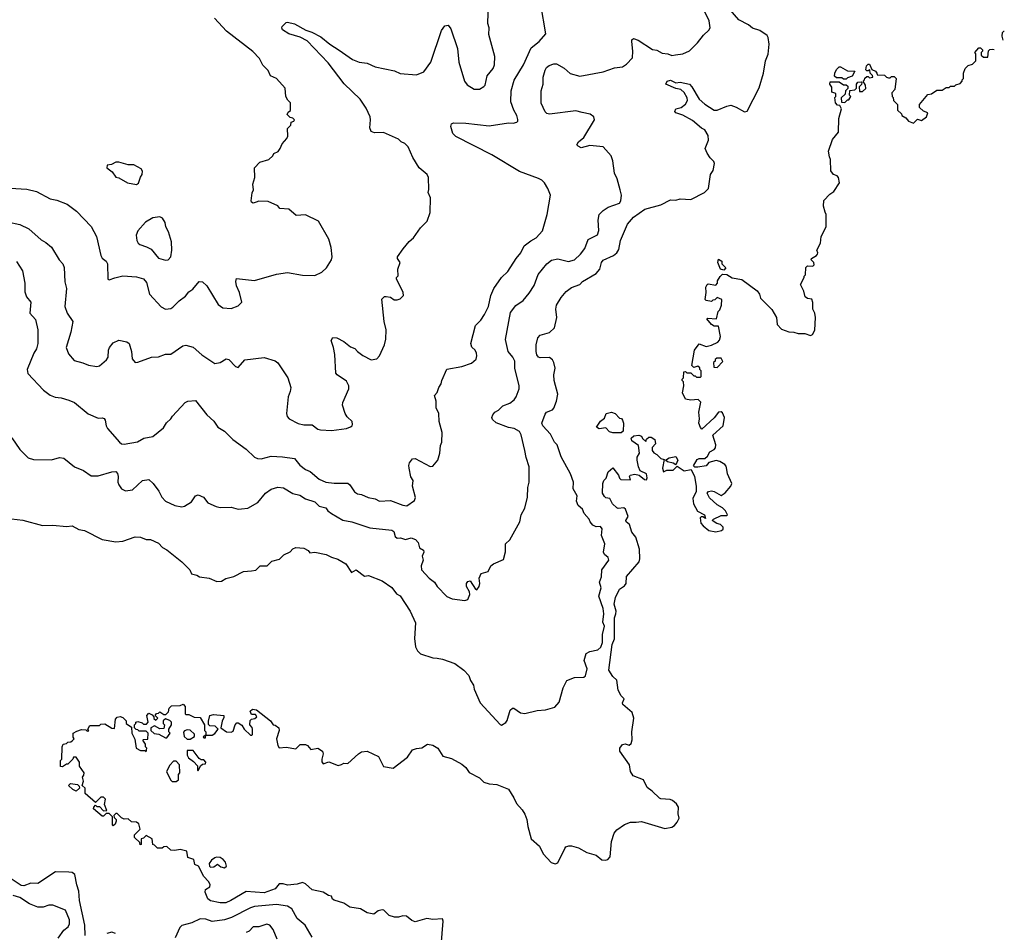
# Model space of a CAD drawing. Extents: x 1678759 to 1859541, y 384609 to 522867.
# Tile 455 of 466: x 1820424 to 1827598, y 484864 to 491514. Entities that reach past the tile are written whole.
import ezdxf

# ---------------------------------------------------------------- set-up
doc = ezdxf.new("R2010")
doc.units = 0

msp = doc.modelspace()

# ---------------------------------------------------------------- linework, layer by layer
at = {"layer": '0CON20XD'}
for points in [[(1824749.2, 489795), (1824773.9, 489815), (1824790.4, 489839.6), (1824802.2, 489905), (1824851.4, 490025), (1824895, 490073.9), (1824977.5, 490132.5), (1825094, 490165), (1825165, 490200.6), (1825205, 490197.8), (1825235, 490208.1), (1825315, 490202.9), (1825414.2, 490255), (1825441.8, 490285), (1825458, 490385), (1825476.1, 490415), (1825485.5, 490465), (1825480.9, 490480.9), (1825455, 490506.2), (1825432.4, 490542.4), (1825418.8, 490575), (1825443.3, 490635), (1825440.5, 490670.5), (1825415, 490712), (1825392.7, 490722.7), (1825325, 490778.8), (1825255, 490818.9), (1825203.8, 490835), (1825196.2, 490845), (1825203.3, 490865), (1825242.5, 490875), (1825275, 490898), (1825290, 490925), (1825288.1, 490945), (1825265, 490983.1), (1825240.8, 491005), (1825205, 491013.5), (1825132.5, 491045), (1825142, 491065), (1825165, 491073.1), (1825203.6, 491053.6), (1825235, 491059.6), (1825305, 491043.3), (1825322, 491025), (1825375.6, 490935), (1825415, 490897.8), (1825485, 490855.4), (1825505, 490853.9), (1825575, 490884.3), (1825605, 490890), (1825645, 490876), (1825705, 490843.3), (1825725, 490847.5), (1825812.2, 491017.8), (1825843.1, 491125), (1825858.1, 491215), (1825876.8, 491263.2), (1825885.7, 491335), (1825877.5, 491385), (1825869.7, 491399.7), (1825815.9, 491435.9), (1825763.1, 491453.1), (1825735, 491475.8), (1825663.7, 491513.6), (1825540, 491655)], [(1820335, 490040), (1820425, 490021.9), (1820489.3, 489989.3), (1820579.7, 489909.7), (1820615, 489890), (1820655, 489856), (1820710.8, 489765), (1820738.1, 489735), (1820748.9, 489708.9), (1820753, 489603), (1820764, 489555), (1820751.9, 489425), (1820769.4, 489375), (1820810, 489315), (1820796.7, 489236.7), (1820762.2, 489125), (1820780.3, 489080.3), (1820821.3, 489031.3), (1820884.4, 489014.4), (1820925, 488995.6), (1820985, 488986.2), (1821005, 488991.2), (1821057.1, 489035), (1821069.4, 489055), (1821070.6, 489105), (1821078, 489125), (1821105, 489158.8), (1821145, 489178.8), (1821205, 489166.7), (1821222.5, 489155), (1821238, 489095), (1821242.7, 489042.7), (1821265, 489016.2), (1821285, 489018), (1821385, 489055.6), (1821435, 489058), (1821485, 489077.5), (1821525, 489076.2), (1821613.6, 489136.4), (1821635, 489141.2), (1821688.7, 489128.7), (1821750.9, 489070.9), (1821845, 489009.2), (1821885, 489016), (1821927, 489043), (1821947.3, 489037.3), (1821995, 488986.2), (1822015, 488980), (1822065, 489034.4), (1822205, 489053.1), (1822285, 489028.8), (1822305, 489013.3), (1822378.6, 488905), (1822398.8, 488835), (1822395.6, 488805), (1822380.9, 488765), (1822366.9, 488645), (1822372.1, 488622.1), (1822386.2, 488605), (1822452.1, 488572.1), (1822495, 488561.2), (1822555, 488561.2), (1822595, 488531.2), (1822615, 488526), (1822695, 488521.2), (1822805, 488536.2), (1822835, 488546.7), (1822846.7, 488555), (1822848.8, 488565), (1822845, 488586.7), (1822809.7, 488619.7), (1822795, 488643.8), (1822776.7, 488705), (1822778.9, 488725), (1822821.9, 488825), (1822822.2, 488845), (1822805, 488879.2), (1822736.2, 488925), (1822727.9, 488937.9), (1822718.9, 489075), (1822711.1, 489125), (1822694.3, 489175.7), (1822705, 489197.5), (1822735, 489195.8), (1822785, 489170), (1822835, 489131.1), (1822865, 489118.6), (1822885.4, 489095.4), (1822925, 489066.5), (1822985, 489036), (1823025, 489043.3), (1823046.1, 489063.9), (1823081.2, 489145), (1823092, 489185), (1823094, 489255), (1823080, 489315), (1823063, 489477), (1823082.5, 489497.5), (1823095, 489497.5), (1823125, 489492.5), (1823153, 489473), (1823175, 489472.5), (1823195, 489480), (1823220, 489505), (1823217.5, 489525), (1823170, 489625), (1823170, 489635), (1823181.7, 489648.3), (1823180, 489695), (1823196.7, 489745), (1823176.7, 489775), (1823176.7, 489785), (1823216.7, 489845), (1823261.7, 489898.3), (1823293.3, 489925), (1823345, 489997.5), (1823392.5, 490045), (1823415, 490110), (1823415.8, 490215), (1823400, 490255), (1823405.9, 490275.9), (1823403.3, 490365), (1823392.5, 490385), (1823333.9, 490433.9), (1823289.3, 490509.3), (1823255, 490587.5), (1823230.7, 490610.7), (1823202.5, 490625), (1823183.6, 490643.6), (1823075, 490692), (1823009.5, 490689.5), (1822985, 490700), (1822974, 490725), (1822980.8, 490785), (1822977.5, 490805), (1822949.2, 490869.2), (1822905.6, 490935), (1822787.6, 491047.6), (1822670.2, 491200.2), (1822518.6, 491358.6), (1822467.4, 491387.4), (1822385, 491410.6), (1822339.5, 491439.5), (1822333.3, 491455), (1822336.7, 491465), (1822365, 491493.3), (1822375, 491496.2), (1822426.1, 491483.9), (1822508.3, 491438.3), (1822553, 491423), (1822618.3, 491388.3), (1822684.6, 491334.6), (1822752.1, 491292.1), (1822848, 491225), (1822897.5, 491205), (1822955, 491198.1), (1823015, 491169.4), (1823155, 491140.6), (1823195, 491121.9), (1823315, 491112.5), (1823368.8, 491135), (1823420, 491205), (1823496.2, 491435), (1823521.7, 491468.3), (1823545, 491473.3), (1823565, 491447.5), (1823614, 491305), (1823622.9, 491205), (1823664.2, 491065), (1823685, 491038), (1823735, 491008), (1823775, 491008.8), (1823805, 491026), (1823815, 491037.5), (1823828.9, 491105), (1823872.5, 491157.5), (1823883.1, 491185), (1823885.7, 491245), (1823842.9, 491405), (1823844, 491455), (1823834.2, 491485), (1823839.2, 491635)], [(1820365.9, 488465.9), (1820425, 488381.2), (1820485, 488321.2), (1820525, 488308.8), (1820655, 488308), (1820715, 488324), (1820745, 488318.8), (1820822.5, 488255), (1820888.3, 488228.3), (1820945, 488190), (1820995, 488190), (1821095, 488219.1), (1821125, 488222), (1821136.7, 488206.7), (1821141.9, 488185), (1821140, 488145), (1821145.8, 488125.8), (1821166.1, 488096.1), (1821195, 488082), (1821245, 488088), (1821318.8, 488155), (1821365, 488162.5), (1821397.1, 488135), (1821438.7, 488078.7), (1821460, 488035), (1821485, 488006.2), (1821555, 487973.3), (1821605, 487964), (1821625, 487970), (1821675, 488001.2), (1821705.8, 488044.2), (1821725, 488052), (1821762, 488035), (1821795, 487993.3), (1821855, 487966), (1821885, 487959.2), (1821965, 487961.4), (1822015, 487947.5), (1822040.8, 487949.2), (1822085, 487955.7), (1822160, 487995), (1822214.3, 488065), (1822257, 488093), (1822305, 488108.5), (1822345, 488103.2), (1822415, 488061.1), (1822465, 488049.1), (1822505, 488023.1), (1822575, 488000.4), (1822605, 487968.2), (1822655, 487958.1), (1822670, 487935), (1822694.7, 487914.7), (1822777.9, 487867.9), (1822844.5, 487854.5), (1822975, 487810.5), (1823135.5, 487795.5), (1823149.4, 487785), (1823158.5, 487748.5), (1823175, 487736.9), (1823198.6, 487738.6), (1823235, 487726.8), (1823275, 487738.9), (1823306.6, 487726.6), (1823328.2, 487705), (1823336.7, 487665), (1823365, 487647.5), (1823369.6, 487635), (1823355.5, 487605), (1823363.7, 487575), (1823350, 487535), (1823351.4, 487505), (1823408, 487445), (1823445, 487415.7), (1823465, 487382.9), (1823535, 487312), (1823575, 487293.8), (1823668.3, 487281.7), (1823690, 487290), (1823703.8, 487325), (1823701.2, 487345), (1823678.1, 487385), (1823679.4, 487405), (1823688.8, 487421.2), (1823705.5, 487425.5), (1823743.8, 487363.8), (1823755, 487360), (1823771.2, 487385), (1823776.2, 487405), (1823772, 487445), (1823785, 487477.5), (1823836, 487494), (1823856.4, 487533.6), (1823875, 487550), (1823949.3, 487580.7), (1823963.6, 487636.4), (1823963.8, 487695), (1823996, 487725), (1824068.6, 487855), (1824076.9, 487905), (1824104.3, 487955), (1824124.4, 488035), (1824126.7, 488105), (1824135.5, 488145), (1824135.6, 488255), (1824113.2, 488323.2), (1824104.6, 488375), (1824078.6, 488488.6), (1824065, 488512.9), (1824026.7, 488535), (1823985, 488542.5), (1823895, 488576), (1823869.5, 488599.5), (1823864, 488615), (1823870, 488635), (1823885, 488654.2), (1823911.9, 488668.1), (1823945, 488701.2), (1823995, 488720.8), (1824026, 488745), (1824040, 488765), (1824062, 488825), (1824062.5, 488845), (1824030.8, 488975), (1824031.5, 489025), (1824016.9, 489055), (1823982.1, 489095), (1823963.5, 489183.5), (1824000.5, 489379.5), (1824038.6, 489431.4), (1824093.2, 489466.8), (1824135, 489520), (1824172.2, 489577.8), (1824201.8, 489658.2), (1824264.3, 489735), (1824297.8, 489762.2), (1824345, 489771.4), (1824421.3, 489751.3), (1824465, 489764.3), (1824509.2, 489805), (1824542.6, 489847.4), (1824565, 489912), (1824632.7, 489947.3), (1824642.3, 489977.7), (1824637.9, 490052.1), (1824645.7, 490095), (1824675, 490124.4), (1824712.3, 490147.7), (1824794.1, 490175.9), (1824803.8, 490195), (1824808, 490235), (1824800, 490275), (1824776.2, 490355), (1824758, 490395), (1824746.1, 490486.1), (1824732.5, 490522.5), (1824675, 490588), (1824577, 490597), (1824515, 490580.8), (1824491.7, 490591.7), (1824483, 490603), (1824496.1, 490623.9), (1824534.3, 490655.7), (1824612, 490785), (1824606.2, 490805), (1824580, 490825), (1824522.3, 490837.7), (1824475, 490848.9), (1824285, 490824.3), (1824265, 490830), (1824253.4, 490843.4), (1824223.3, 490905), (1824222.2, 490995), (1824236.9, 491043.1), (1824238.5, 491095), (1824253.5, 491145), (1824262.9, 491165), (1824280.6, 491179.4), (1824315, 491192.7), (1824335, 491191.8), (1824390, 491160), (1824435, 491122.2), (1824505, 491102.2), (1824675, 491132.9), (1824757.9, 491162.1), (1824815, 491171.4), (1824845, 491188.6), (1824888.6, 491235), (1824891.1, 491285), (1824882.9, 491355), (1824885, 491367.5), (1824895, 491376.2), (1824930, 491365), (1825035, 491295.8), (1825065, 491290.6), (1825105, 491268.9), (1825145.5, 491265.5), (1825175, 491252.7), (1825202.2, 491257.8), (1825255, 491265.8), (1825305, 491286.2), (1825361.9, 491345), (1825405, 491400.8), (1825445, 491438.1), (1825453.6, 491455), (1825447.5, 491505), (1825400.8, 491600.8)], [(1820401.2, 489751.2), (1820444.5, 489685), (1820460.8, 489595), (1820460.3, 489530.3), (1820474, 489495), (1820504, 489455), (1820497.5, 489375), (1820538.2, 489328.2), (1820556.7, 489255), (1820556.4, 489155), (1820546.1, 489115), (1820527.1, 489085), (1820479.4, 488965), (1820482.5, 488935), (1820598, 488815), (1820645, 488779.2), (1820683.2, 488763.2), (1820725, 488759.2), (1820782.3, 488742.3), (1820824.1, 488724.1), (1820923, 488643), (1820995, 488610), (1821025, 488613.8), (1821038.1, 488608.1), (1821046.7, 488596.7), (1821052.9, 488555), (1821064.2, 488535), (1821150, 488435), (1821165, 488424.3), (1821185, 488421.9), (1821282.3, 488437.7), (1821327.5, 488465), (1821395, 488476.7), (1821471.2, 488538.8), (1821493.2, 488576.8), (1821526.2, 488605), (1821536.7, 488625), (1821630, 488725), (1821650, 488735), (1821705, 488738.8), (1821786.2, 488635), (1821839.1, 488589.1), (1821867.1, 488545), (1821915.8, 488515), (1821976.2, 488455), (1822075, 488383.8), (1822135, 488326.2), (1822155.9, 488315.9), (1822184.1, 488314.1), (1822255, 488332.7), (1822339.7, 488329.7), (1822425, 488315.7), (1822465, 488267.8), (1822505, 488236.5), (1822540.9, 488220.9), (1822606.4, 488166.4), (1822655, 488143.5), (1822715, 488135.6), (1822815.7, 488135.7), (1822830, 488125), (1822863.4, 488073.4), (1822885, 488058.6), (1822915, 488054.4), (1822961.9, 488031.9), (1823015, 488022.1), (1823045, 488005.6), (1823125, 488010.4), (1823215, 487976.9), (1823245, 487971.4), (1823299.5, 488010.5), (1823306.6, 488033.4), (1823285.9, 488114.1), (1823290, 488155), (1823273.3, 488183.3), (1823260.8, 488245), (1823258, 488265), (1823263.8, 488285), (1823285, 488313.3), (1823305, 488316.2), (1823415, 488258), (1823435, 488260), (1823470, 488305), (1823484.2, 488355), (1823488.8, 488411.2), (1823500, 488435), (1823502, 488505), (1823480, 488585), (1823478.1, 488645), (1823458.6, 488685), (1823457.5, 488735), (1823446.7, 488775), (1823465, 488797.5), (1823476.7, 488833.3), (1823495, 488860), (1823498.8, 488885), (1823535, 488967.5), (1823645, 488986.7), (1823715, 489010), (1823749.7, 489040.3), (1823755.6, 489064.4), (1823753.1, 489085), (1823743.3, 489105), (1823718.3, 489128.3), (1823710.7, 489155), (1823743.7, 489286.3), (1823782.5, 489325), (1823811.2, 489365), (1823840.6, 489425), (1823856.9, 489505), (1823879.2, 489555), (1823934.2, 489635), (1823980.7, 489679.3), (1824040, 489775), (1824074.5, 489815.5), (1824099.4, 489865), (1824148.4, 489901.6), (1824185.8, 489925), (1824232.5, 489975), (1824267.8, 490095), (1824291.4, 490235), (1824273, 490283), (1824248, 490325), (1824228.8, 490345), (1824205, 490357.5), (1824065, 490408), (1823865, 490529.4), (1823601.7, 490661.7), (1823578.9, 490685), (1823564, 490735), (1823570, 490755), (1823585, 490761.2), (1823675, 490760), (1823845, 490741.4), (1823985, 490762), (1824019.5, 490760.5), (1824045, 490766.7), (1824053.3, 490775), (1824053.9, 490786.1), (1824047.1, 490815), (1824023.5, 490853.5), (1824002.5, 490915), (1824005.6, 490995), (1824026.8, 491073.2), (1824093.5, 491185), (1824150.5, 491309.5), (1824209.2, 491355), (1824258.3, 491411.7), (1824221.4, 491625)], [(1820355, 490285.7), (1820475, 490278.1), (1820545, 490262.5), (1820645, 490208.1), (1820695, 490200), (1820770.7, 490170.7), (1820838, 490118), (1820945, 490008), (1820983.4, 489933.4), (1821014.5, 489794.5), (1821025, 489776), (1821053.8, 489755), (1821062.5, 489735), (1821065, 489622.5), (1821075, 489617.5), (1821115.9, 489634.1), (1821175, 489646.9), (1821275, 489640), (1821325.9, 489625.9), (1821348.8, 489598.8), (1821368.8, 489515), (1821455, 489421.2), (1821485, 489403.8), (1821525, 489410), (1821540.3, 489419.7), (1821585.8, 489465), (1821631.8, 489498.2), (1821655, 489530), (1821685, 489551.2), (1821732.5, 489605), (1821755, 489603.3), (1821788, 489575), (1821868.8, 489438.8), (1821905, 489414.2), (1821965, 489410), (1822015, 489430), (1822041.2, 489455), (1822025.8, 489525), (1822003.8, 489575), (1821997.5, 489605), (1822003, 489627), (1822135, 489614), (1822295, 489660.8), (1822375, 489670.8), (1822485, 489653.1), (1822575, 489650.6), (1822625, 489674.3), (1822658.6, 489705), (1822695.8, 489765), (1822701.2, 489785), (1822693.1, 489855), (1822675.8, 489915), (1822600, 490045), (1822505, 490092.5), (1822438.3, 490088.3), (1822385, 490132.5), (1822318.3, 490138.3), (1822305, 490157.5), (1822235, 490190), (1822165, 490192.5), (1822146.2, 490183.8), (1822125, 490177.5), (1822112.5, 490185), (1822110, 490195), (1822117, 490253), (1822127.5, 490275), (1822123.3, 490315), (1822136.7, 490365), (1822133.8, 490435), (1822172.5, 490475), (1822240, 490495), (1822268.3, 490521.7), (1822275, 490540), (1822306.4, 490553.6), (1822322.5, 490575), (1822335, 490610), (1822370.7, 490649.3), (1822376.7, 490665), (1822375, 490720), (1822400, 490745), (1822401.7, 490768.3), (1822420, 490775), (1822426.7, 490785), (1822415, 490797.5), (1822395, 490800), (1822373.6, 490823.6), (1822380.7, 490839.3), (1822397, 490853), (1822397, 490907), (1822377, 490927), (1822363.6, 490953.6), (1822357.5, 491015), (1822295.8, 491085.8), (1822250, 491105), (1822235, 491142.5), (1822195, 491182.5), (1822171.7, 491231.7), (1822123, 491283), (1821930.5, 491430.5), (1821842.5, 491525)], [(1827588.5, 491364.6), (1827582.5, 491395), (1827585, 491420), (1827595, 491430), (1827597.8, 491430.2)], [(1825577.3, 488237.3), (1825571.7, 488261.7), (1825562.3, 488272.3), (1825525, 488295.8), (1825497.7, 488302.3), (1825445, 488286.7), (1825425, 488262.5), (1825365, 488252.5), (1825343, 488253), (1825332.5, 488262.5), (1825360.7, 488309.3), (1825375, 488317.5), (1825415, 488316.7), (1825435.8, 488334.2), (1825453.3, 488365), (1825485, 488383.3), (1825493.3, 488395), (1825496.7, 488415), (1825473, 488487), (1825550, 488555), (1825559.2, 488615), (1825545, 488650), (1825535, 488656.7), (1825515, 488653.3), (1825485, 488613.3), (1825395, 488530), (1825383.3, 488543.3), (1825372.5, 488575), (1825376.7, 488605), (1825372.5, 488655), (1825387, 488727), (1825366.4, 488746.4), (1825315, 488742.5), (1825275, 488750), (1825253.3, 488795), (1825262.5, 488845), (1825260, 488875), (1825250, 488885), (1825250, 488895), (1825260, 488905), (1825261.7, 488948.3), (1825275, 488950), (1825285, 488940), (1825315, 488940), (1825335, 488920), (1825345, 488920), (1825355, 488910), (1825385, 488910), (1825390, 488915), (1825390, 488955), (1825380, 488965), (1825378.3, 488978.3), (1825365, 488990), (1825335, 488980), (1825320, 488995), (1825340, 489105), (1825375, 489152.5), (1825425, 489133.3), (1825465, 489142.5), (1825510, 489165), (1825521.7, 489178.3), (1825530, 489205), (1825515, 489280), (1825485, 489280), (1825465, 489292.5), (1825430, 489335), (1825435, 489340), (1825500, 489335), (1825513, 489387), (1825525, 489400), (1825537, 489433), (1825540, 489475), (1825505, 489490), (1825488.3, 489471.7), (1825475, 489470), (1825465, 489460), (1825425, 489467.5), (1825417.5, 489475), (1825426.7, 489525), (1825423.9, 489566.1), (1825432.5, 489585), (1825440.7, 489589.3), (1825495, 489580), (1825507, 489593), (1825508.3, 489611.7), (1825527, 489643), (1825545, 489660), (1825575, 489657.5), (1825615, 489632.5), (1825685, 489620), (1825797.7, 489537.7), (1825813.3, 489515), (1825822.5, 489485), (1825905, 489402.5), (1825937.5, 489345), (1825943, 489293), (1825975, 489260), (1826028.3, 489238.3), (1826065, 489236.7), (1826095, 489226.7), (1826145, 489226.7), (1826185, 489212.5), (1826199.3, 489220.7), (1826218.3, 489251.7), (1826222.5, 489345), (1826217.5, 489375), (1826203.9, 489403.9), (1826203, 489453), (1826196.4, 489476.4), (1826165, 489482.5), (1826147.5, 489495), (1826136.4, 489536.4), (1826112.5, 489585), (1826140, 489635), (1826140, 489645), (1826150, 489655), (1826151.7, 489708.3), (1826165, 489720), (1826201.7, 489718.3), (1826211.7, 489728.3), (1826210, 489745), (1826190, 489765), (1826192.5, 489775), (1826230, 489795), (1826237.5, 489805), (1826240, 489815), (1826232.5, 489835), (1826257.5, 489885), (1826262.5, 489935), (1826300, 490005), (1826300, 490095), (1826291.7, 490111.7), (1826280, 490155), (1826283, 490197), (1826327, 490243), (1826355, 490262.5), (1826397.5, 490325), (1826390, 490365), (1826380, 490375), (1826352.5, 490385), (1826333, 490413), (1826332.5, 490495), (1826323.6, 490513.6), (1826317.5, 490555), (1826345, 490640), (1826390, 490695), (1826392.5, 490795), (1826412.5, 490865), (1826398.3, 490888.3), (1826381.7, 490891.7), (1826368.3, 490908.3), (1826362.5, 490947.5), (1826370, 490955), (1826370, 490975), (1826340, 490985), (1826341.7, 491021.7), (1826327.5, 491045), (1826330, 491060), (1826395, 491060), (1826425, 491040), (1826445, 491040), (1826458.3, 491028.3), (1826458.3, 491011.7), (1826440, 490995), (1826438.3, 490971.7), (1826410, 490945), (1826411.7, 490911.7), (1826435, 490910), (1826455, 490930), (1826465, 490930), (1826480, 490955), (1826470, 490965), (1826471.7, 490998.3), (1826508.3, 491001.7), (1826520, 491015), (1826520, 491045), (1826531.7, 491058.3), (1826555, 491060), (1826560, 491055), (1826558.3, 491041.7), (1826540, 491025), (1826541.7, 490991.7), (1826565, 490990), (1826588.3, 491011.7), (1826587, 491037), (1826570, 491065), (1826580, 491075), (1826581.7, 491088.3), (1826595, 491100), (1826605, 491100), (1826615, 491090), (1826640, 491095), (1826638.3, 491108.3), (1826620, 491125), (1826618.3, 491148.3), (1826605, 491140), (1826595, 491140), (1826588.3, 491148.3), (1826593, 491177), (1826605, 491190), (1826615, 491190), (1826631.7, 491151.7), (1826658.3, 491138.3), (1826670, 491125), (1826671.7, 491111.7), (1826725, 491110), (1826740, 491095), (1826755, 491090), (1826765, 491090), (1826775, 491100), (1826795, 491100), (1826810, 491085), (1826800, 491005), (1826778.3, 490981.7), (1826780, 490955), (1826787, 490947), (1826790, 490925), (1826820, 490895), (1826820, 490855), (1826848.3, 490828.3), (1826850, 490815), (1826879.3, 490799.3), (1826900, 490775), (1826935, 490760), (1826965, 490790), (1826995, 490780), (1827030, 490805), (1827040, 490835), (1827008.3, 490848.3), (1826980, 490875), (1826980, 490895), (1827041.7, 490968.3), (1827067, 490973), (1827105, 491000), (1827145, 491000), (1827175, 491020), (1827195, 491020), (1827205, 491030), (1827235, 491030), (1827245, 491040), (1827275, 491050), (1827290, 491065), (1827290, 491075), (1827300, 491085), (1827300, 491125), (1827313, 491157), (1827335, 491180), (1827365, 491190), (1827390, 491215), (1827390, 491265), (1827382.5, 491275), (1827411.7, 491308.3), (1827425, 491310), (1827440, 491295), (1827440, 491285), (1827430, 491275), (1827430, 491255), (1827445, 491240), (1827478.3, 491241.7), (1827483, 491287), (1827493, 491297), (1827515, 491300), (1827523.6, 491297.8)], [(1826445, 491080), (1826425, 491080), (1826415, 491090), (1826375, 491090), (1826361.7, 491101.7), (1826362.5, 491125), (1826375, 491150), (1826395, 491170), (1826405, 491170), (1826455, 491140), (1826508.3, 491138.3), (1826488.3, 491101.7), (1826455, 491090), (1826445, 491080)], [(1821275, 490313.3), (1821288.3, 490321.7), (1821303.8, 490366.2), (1821316.7, 490385), (1821319.3, 490409.3), (1821308.3, 490428.3), (1821256.4, 490456.4), (1821215, 490456.7), (1821145, 490476.7), (1821123.6, 490476.4), (1821091.7, 490458.3), (1821060, 490455), (1821057.5, 490435), (1821097.5, 490405), (1821125, 490367.5), (1821145, 490362.5), (1821210, 490325), (1821275, 490313.3)], [(1821485, 489762.3), (1821505, 489764.4), (1821524.4, 489785.6), (1821532.9, 489835), (1821530.8, 489895), (1821508.8, 489968.8), (1821487.5, 490005), (1821482.5, 490035), (1821465, 490067.5), (1821445, 490077.5), (1821395, 490070), (1821340.5, 490039.5), (1821283.8, 489975), (1821272, 489945), (1821278, 489905), (1821286, 489885), (1821298, 489875), (1821348.6, 489858.6), (1821380.8, 489840.7), (1821435, 489777.1), (1821485, 489762.3)], [(1820365, 487876.7), (1820446.1, 487866.1), (1820589.3, 487829.3), (1820665, 487831.2), (1820765, 487820), (1820806.1, 487826.1), (1820855, 487800), (1820895, 487791.9), (1821025, 487726.1), (1821125, 487708.1), (1821175, 487713.1), (1821265, 487746.7), (1821305, 487743.8), (1821345, 487726.2), (1821376.8, 487726.8), (1821435, 487700), (1821465, 487668), (1821495, 487650.8), (1821605, 487563.8), (1821662.5, 487505), (1821676.7, 487475), (1821715.5, 487465.5), (1821735, 487454.2), (1821803.9, 487443.9), (1821860.7, 487420.7), (1821895, 487422.5), (1821925, 487442.5), (1821983.9, 487456.1), (1822055, 487493.3), (1822113, 487497), (1822145, 487503.8), (1822175, 487533.8), (1822227.5, 487535), (1822261.2, 487568.8), (1822316.1, 487583.9), (1822347.5, 487615), (1822395, 487637.5), (1822415, 487657.5), (1822435, 487667.5), (1822495, 487663.3), (1822525.8, 487645.8), (1822538.3, 487628.3), (1822575, 487634), (1822656.6, 487616.6), (1822695, 487597.1), (1822742.7, 487582.7), (1822799.7, 487549.7), (1822842.5, 487485), (1822876.4, 487506.4), (1822935, 487460), (1822965, 487464.2), (1823063.8, 487425), (1823135, 487376), (1823170.3, 487330.3), (1823196.7, 487315), (1823268.8, 487205), (1823308.3, 487118.3), (1823299.2, 487005), (1823308, 486945), (1823321.2, 486915), (1823345, 486893.8), (1823433, 486863), (1823465, 486860.6), (1823505, 486854.3), (1823595, 486822), (1823660, 486775), (1823696, 486735), (1823708.3, 486698.3), (1823730.8, 486665), (1823736, 486635), (1823778, 486535), (1823925, 486377.5), (1823935, 486373.3), (1823965.9, 486394.1), (1823975, 486407.5), (1823998.3, 486481.7), (1824015, 486497.5), (1824025, 486496.7), (1824073.2, 486463.2), (1824105, 486459.2), (1824195, 486480), (1824255, 486485.6), (1824322, 486505), (1824355, 486540), (1824384.2, 486645), (1824410, 486700), (1824465, 486720), (1824535, 486723.3), (1824546.1, 486733.9), (1824558.9, 486785), (1824535.8, 486845), (1824550, 486895), (1824579.1, 486910.9), (1824635, 486921.8), (1824657.6, 486942.4), (1824670.7, 486975), (1824669, 487035), (1824684.6, 487095), (1824672.5, 487125), (1824678.8, 487185), (1824675, 487222.5), (1824643.2, 487313.2), (1824660.6, 487375), (1824648.1, 487415), (1824663.3, 487455), (1824664.4, 487505.6), (1824717.5, 487575), (1824712.5, 487595), (1824685, 487617.5), (1824676.7, 487635), (1824686.4, 487693.6), (1824662.5, 487755), (1824666.7, 487805), (1824655, 487820), (1824625, 487817.5), (1824600.7, 487830.7), (1824580, 487855), (1824572.5, 487875), (1824536.7, 487915), (1824525, 487947.5), (1824493.3, 487975), (1824481.2, 488005), (1824486.2, 488045), (1824456.2, 488095), (1824458.5, 488145), (1824437.5, 488205), (1824368.3, 488328.3), (1824340.8, 488415), (1824320, 488435), (1824292.5, 488495), (1824235.5, 488555.5), (1824228.8, 488575), (1824251.4, 488638.6), (1824263.3, 488655), (1824305, 488671.5), (1824315, 488682.5), (1824335.8, 488734.2), (1824344.7, 488785), (1824319, 488885), (1824316.3, 488925), (1824324.3, 488975), (1824316.1, 489016.1), (1824305.7, 489035.7), (1824285, 489052.7), (1824215, 489050), (1824204.3, 489054.3), (1824191.7, 489071.7), (1824186, 489095), (1824187.1, 489145), (1824199.4, 489195), (1824215.7, 489214.3), (1824284, 489235), (1824320.8, 489269.2), (1824336.8, 489343.2), (1824330.4, 489405), (1824335.4, 489434.6), (1824369.5, 489490.5), (1824406.3, 489533.7), (1824445, 489562.1), (1824505, 489583.9), (1824525.5, 489605), (1824625, 489665.5), (1824650.4, 489695), (1824663.8, 489745), (1824675, 489761.1), (1824749.2, 489795)], [(1825555, 489690), (1825530, 489695), (1825510, 489745), (1825515, 489770), (1825540, 489755), (1825540, 489735), (1825570, 489705), (1825555, 489690)], [(1825505, 488980), (1825547, 489023), (1825535, 489047.5), (1825503, 489047), (1825491.7, 489038.3), (1825490, 489025), (1825480, 489015), (1825481.7, 488981.7), (1825505, 488980)], [(1824805, 488502.5), (1824745, 488503.3), (1824721.7, 488511.7), (1824695, 488540), (1824645, 488533.3), (1824627.5, 488545), (1824655, 488587.5), (1824685, 488610), (1824697.5, 488645), (1824735, 488653.3), (1824763.6, 488643.6), (1824795, 488610), (1824808.3, 488608.3), (1824817, 488597), (1824822.5, 488575), (1824820, 488515), (1824805, 488502.5)], [(1823495.5, 484765), (1823509.2, 484945), (1823505, 484962.5), (1823435, 484958.6), (1823390, 484965), (1823305, 484940), (1823281.2, 484951.2), (1823242.3, 484982.3), (1823215.9, 484984.1), (1823185, 484973.8), (1823155, 484973.8), (1823116.1, 484986.1), (1823075.8, 485025.8), (1823065, 485028.8), (1823035, 485021.2), (1823005, 484996.7), (1822955, 485006.2), (1822905.8, 485035.8), (1822828.3, 485048.3), (1822785.9, 485075.9), (1822715, 485097.5), (1822702.5, 485105), (1822695, 485127.5), (1822673, 485133), (1822635, 485157.5), (1822555, 485173.8), (1822505, 485216.7), (1822485, 485226.2), (1822445.8, 485214.2), (1822375, 485207.5), (1822343, 485217), (1822315, 485216.7), (1822285, 485180), (1822205, 485151.2), (1822075, 485162.2), (1821961.2, 485095), (1821925, 485080), (1821885, 485080), (1821814.2, 485094.2), (1821795, 485107.5), (1821774.1, 485155.9), (1821777.5, 485175), (1821810, 485195), (1821811.7, 485211.7), (1821800, 485235), (1821765, 485270), (1821727.5, 485345), (1821699.3, 485359.3), (1821693.3, 485395), (1821649.3, 485409.3), (1821642.5, 485455), (1821593, 485467), (1821555, 485460), (1821525, 485462.5), (1821495, 485490), (1821473, 485487), (1821461.7, 485478.3), (1821428.3, 485478.3), (1821405, 485500), (1821393, 485503), (1821390, 485545), (1821345, 485570), (1821325, 485550), (1821310, 485545), (1821310, 485505), (1821301.7, 485501.7), (1821298.3, 485518.3), (1821260, 485555), (1821260, 485575), (1821302.5, 485615), (1821292.5, 485655), (1821275, 485667.5), (1821238.3, 485668.3), (1821215, 485690), (1821185, 485687.5), (1821165, 485697.5), (1821135, 485730), (1821125, 485730), (1821110, 485715), (1821111.7, 485701.7), (1821127, 485687), (1821127.5, 485675), (1821118.3, 485651.7), (1821105, 485640), (1821100, 485645), (1821100, 485705), (1821088.3, 485718.3), (1821075, 485730), (1821055, 485730), (1821035, 485710), (1821025, 485710), (1820962.5, 485765), (1820963, 485777), (1820975, 485790), (1820985, 485780), (1821005, 485780), (1821035, 485750), (1821058.3, 485751.7), (1821042.5, 485795), (1821050, 485835), (1821035, 485850), (1821015, 485850), (1820975, 485810), (1820900, 485875), (1820900, 485915), (1820880, 485935), (1820887.5, 485965), (1820882.5, 485995), (1820891.7, 486008.3), (1820892.5, 486025), (1820860, 486075), (1820860, 486105), (1820835, 486140), (1820815, 486140), (1820810, 486125), (1820775, 486090), (1820765, 486090), (1820735, 486070), (1820721.7, 486071.7), (1820720, 486115), (1820730, 486125), (1820732.5, 486215), (1820740, 486235), (1820765, 486240), (1820775, 486250), (1820797, 486253), (1820808.3, 486261.7), (1820820, 486275), (1820812.5, 486285), (1820812.5, 486315), (1820839.3, 486330.7), (1820875, 486342.5), (1820905, 486340), (1820915, 486330), (1820928.3, 486331.7), (1820920, 486345), (1820935, 486370), (1821005, 486370), (1821015, 486380), (1821045, 486382.5), (1821095, 486352.5), (1821115, 486350), (1821123, 486417), (1821135, 486432.5), (1821155, 486436.7), (1821175, 486430), (1821200, 486405), (1821200, 486385), (1821238.3, 486358.3), (1821240, 486315), (1821261.7, 486271.7), (1821272.5, 486205), (1821305, 486190), (1821335, 486190), (1821345, 486180), (1821350, 486205), (1821340, 486215), (1821340, 486235), (1821320, 486265), (1821325, 486270), (1821358.3, 486271.7), (1821360, 486315), (1821345, 486330), (1821295, 486330), (1821285, 486340), (1821271.7, 486341.7), (1821260, 486355), (1821260, 486375), (1821270, 486385), (1821270, 486395), (1821285, 486400), (1821315, 486390), (1821325, 486380), (1821348.3, 486381.7), (1821360, 486395), (1821350, 486445), (1821365, 486460), (1821388.3, 486448.3), (1821400, 486435), (1821401.7, 486421.7), (1821415, 486410), (1821430, 486425), (1821410, 486445), (1821421.7, 486458.3), (1821435, 486460), (1821445, 486470), (1821475, 486450), (1821488.3, 486451.7), (1821508.3, 486471.7), (1821513.3, 486496.7), (1821530, 486515), (1821593, 486517), (1821615, 486526.7), (1821629.3, 486509.3), (1821630, 486455), (1821635, 486450), (1821655, 486450), (1821695, 486432.5), (1821738.3, 486428.3), (1821770, 486375), (1821770, 486335), (1821780, 486325), (1821780, 486300), (1821761.7, 486288.3), (1821765, 486280), (1821778.3, 486281.7), (1821780, 486300), (1821825, 486300), (1821846.4, 486313.6), (1821870, 486345), (1821847, 486367), (1821808.3, 486368.3), (1821798.3, 486378.3), (1821798.3, 486401.7), (1821810, 486445), (1821835, 486450), (1821910, 486445), (1821911.7, 486428.3), (1821898.3, 486401.7), (1821890, 486355), (1821930, 486325), (1821965, 486322.5), (1821979.3, 486330.7), (1821993, 486377), (1822005, 486390), (1822015, 486390), (1822043, 486373), (1822060, 486345), (1822105, 486300), (1822115, 486300), (1822120, 486305), (1822120, 486345), (1822117, 486357), (1822100, 486375), (1822103, 486407), (1822111.7, 486418.3), (1822137, 486423), (1822152.5, 486435), (1822141.7, 486451.7), (1822111.7, 486451.7), (1822102.5, 486475), (1822120.7, 486489.3), (1822150, 486485), (1822250, 486405), (1822270, 486375), (1822285, 486372.5), (1822312.5, 486355), (1822313.3, 486335), (1822294, 486275), (1822304.2, 486224.2), (1822315, 486207.5), (1822365, 486213.3), (1822435, 486200), (1822468.3, 486231.7), (1822505, 486232.5), (1822521.2, 486225), (1822545, 486196.7), (1822595, 486206.2), (1822630, 486185), (1822633.8, 486165), (1822624.1, 486125.9), (1822626.2, 486106.2), (1822635, 486092.5), (1822675, 486106), (1822745, 486078.8), (1822767.5, 486087.5), (1822785, 486095.6), (1822815, 486094.4), (1822892.5, 486165), (1822915, 486178.1), (1822955, 486184.3), (1823038.8, 486145), (1823075, 486073.3), (1823145, 486060.8), (1823249.5, 486140.5), (1823286.7, 486193.2), (1823315, 486204.1), (1823355, 486208.8), (1823395, 486234.6), (1823435, 486227.8), (1823470, 486205), (1823506.4, 486146.4), (1823569.7, 486129.7), (1823645, 486089.2), (1823674.5, 486064.5), (1823697.8, 486027.8), (1823775, 485989.1), (1823805, 485958.8), (1823844.5, 485945.5), (1823900.6, 485940.6), (1823985, 485906.2), (1824023.8, 485845), (1824042.7, 485802.7), (1824085, 485756.2), (1824103.8, 485725), (1824118, 485685), (1824126, 485636), (1824151.2, 485545), (1824211.7, 485491.7), (1824238.8, 485435), (1824295, 485374), (1824325, 485363.8), (1824345, 485370), (1824395.9, 485474.1), (1824404.2, 485485.8), (1824426, 485494), (1824445, 485494.2), (1824495, 485478.6), (1824556.3, 485446.3), (1824625, 485426.5), (1824665, 485392.5), (1824690.9, 485389.1), (1824708.8, 485395), (1824725.8, 485415), (1824736.9, 485525), (1824755, 485587.5), (1824775, 485611.4), (1824830.8, 485649.2), (1824875, 485666.5), (1824915.5, 485665.5), (1824955, 485672.5), (1825125, 485620), (1825175, 485630.4), (1825195, 485642.5), (1825215, 485666.7), (1825227.9, 485695), (1825221.7, 485728.3), (1825224, 485775), (1825209.7, 485799.7), (1825180.8, 485825), (1825162.1, 485832.1), (1825096.3, 485836.3), (1825085, 485841.8), (1825032.9, 485892.9), (1824995, 485920), (1824970, 485975), (1824894.6, 486005), (1824874.1, 486035), (1824868, 486085), (1824796.7, 486185), (1824797.5, 486205), (1824815, 486232.5), (1824835, 486237.5), (1824865, 486228.8), (1824880, 486240), (1824885.9, 486265.9), (1824882.9, 486325), (1824897.5, 486425), (1824885.6, 486465), (1824819.5, 486525), (1824816.7, 486535), (1824828.6, 486565), (1824805, 486588.2), (1824785, 486628.6), (1824775, 486701.2), (1824745, 486728), (1824717.1, 486775), (1824739.7, 486960.3), (1824756.6, 487003.4), (1824756.7, 487155), (1824767.5, 487185), (1824768.8, 487205), (1824755.3, 487255), (1824765, 487302.5), (1824793.3, 487365), (1824830.3, 487389.7), (1824841.5, 487405), (1824845, 487456.5), (1824937.3, 487562.7), (1824942.4, 487585), (1824939.6, 487655), (1824912.5, 487742.5), (1824885, 487779.4), (1824866.4, 487836.4), (1824843.1, 487855), (1824839.4, 487865), (1824856, 487895), (1824838.3, 487948.3), (1824825, 487956.7), (1824785, 487952.5), (1824775, 487957.5), (1824743.3, 487985), (1824722.5, 488025), (1824695, 488030.8), (1824685, 488040), (1824670, 488065), (1824673.3, 488135), (1824680, 488155), (1824697, 488173), (1824711.7, 488218.3), (1824745, 488247.5), (1824787.5, 488195), (1824793, 488173), (1824803, 488163), (1824875, 488160), (1824867.5, 488185), (1824872.5, 488195), (1824905, 488201.2), (1824936.2, 488196.2), (1824975, 488162.5), (1824990, 488160), (1824996.7, 488175), (1824990, 488205), (1824945, 488227.5), (1824932.5, 488255), (1824922.5, 488305), (1824923, 488327), (1824940, 488355), (1824931.7, 488411.7), (1824883.3, 488445), (1824880, 488465), (1824898.3, 488481.7), (1824935, 488487.5), (1824955, 488480), (1824961.7, 488461.7), (1824985, 488440), (1824991.7, 488458.3), (1825008.3, 488471.7), (1825025, 488472.5), (1825052.5, 488455), (1825057, 488423), (1825033, 488397), (1825032.5, 488375), (1825045, 488357.5), (1825066.1, 488346.1), (1825095, 488317.5), (1825118.3, 488308.3), (1825107.5, 488245), (1825115, 488220), (1825138.3, 488231.7), (1825185, 488232.5), (1825215, 488260), (1825265, 488226.7), (1825317, 488237), (1825341.2, 488185), (1825353.8, 488115), (1825353.3, 488075), (1825328.8, 488025), (1825333.8, 487985), (1825362.3, 487932.3), (1825412.5, 487905), (1825420, 487880), (1825401.7, 487891.7), (1825388.3, 487891.7), (1825382.5, 487885), (1825387.5, 487845), (1825402.5, 487825), (1825445, 487792.5), (1825495, 487782.5), (1825537, 487793), (1825548.3, 487801.7), (1825550, 487815), (1825530, 487835), (1825503.3, 487843.3), (1825470, 487865), (1825480, 487875), (1825535, 487900), (1825575, 487900), (1825580, 487905), (1825566.4, 487936.4), (1825545, 487957.5), (1825505, 487980), (1825450.3, 488030.3), (1825432, 488065), (1825442.5, 488075), (1825465, 488080), (1825485, 488076.2), (1825535, 488046.7), (1825565, 488066.2), (1825605.8, 488115), (1825612.5, 488135), (1825582, 488205), (1825577.3, 488237.3)], [(1825205, 488270), (1825185, 488282.5), (1825143, 488293), (1825130, 488305), (1825155, 488322.5), (1825205, 488330), (1825218.8, 488305), (1825205, 488270)], [(1821495, 486280), (1821520, 486315), (1821510, 486325), (1821510, 486345), (1821530, 486375), (1821530, 486395), (1821518.3, 486408.3), (1821485, 486420), (1821470, 486405), (1821470, 486385), (1821480, 486375), (1821475, 486350), (1821445, 486347.5), (1821405, 486367.5), (1821380, 486355), (1821380, 486335), (1821403, 486313), (1821437, 486307), (1821485, 486280), (1821495, 486280)], [(1821665, 486272.5), (1821698.3, 486291.7), (1821698.3, 486308.3), (1821667, 486337), (1821645, 486340), (1821625, 486332.5), (1821617, 486323), (1821621.2, 486291.2), (1821645, 486272.5), (1821665, 486272.5)], [(1821725, 486040), (1821741.7, 486078.3), (1821755, 486090), (1821778.3, 486091.7), (1821780, 486105), (1821765, 486120), (1821745, 486120), (1821731.7, 486131.7), (1821688.3, 486188.3), (1821645, 486190), (1821643.8, 486155), (1821654, 486135), (1821689.3, 486109.3), (1821718.3, 486078.3), (1821720, 486045), (1821725, 486040)], [(1821565, 485962.5), (1821580, 485975), (1821580, 486015), (1821590, 486025), (1821587.5, 486085), (1821565, 486110), (1821545, 486110), (1821517, 486083), (1821493.3, 486035), (1821522.5, 485975), (1821535, 485963.3), (1821565, 485962.5)], [(1820835, 485892.5), (1820810, 485905), (1820780, 485935), (1820795, 485947.5), (1820845, 485940), (1820858.3, 485928.3), (1820860, 485915), (1820835, 485892.5)], [(1821915, 485333.8), (1821930, 485345), (1821923.3, 485375), (1821907.5, 485395), (1821885, 485408.8), (1821858.3, 485411.7), (1821845, 485406), (1821820.3, 485389.7), (1821803.3, 485365), (1821806.4, 485346.4), (1821815, 485340), (1821837.7, 485342.3), (1821865, 485360), (1821890.5, 485340.5), (1821915, 485333.8)], [(1820899.6, 484840.4), (1820897.8, 484915), (1820858.4, 485095), (1820854.8, 485165), (1820839.8, 485209.8), (1820826.4, 485285), (1820805, 485300.8), (1820782, 485302), (1820685, 485304.6), (1820555, 485220.8), (1820505, 485221.6), (1820455, 485202.1), (1820435, 485204.1), (1820362.8, 485252.8)], [(1820705, 484820.6), (1820745, 484880), (1820777.3, 484905), (1820785.6, 484925.6), (1820787.5, 484955), (1820757.5, 485025), (1820665, 485062.9), (1820635, 485062.9), (1820595, 485048.5), (1820555, 485048.1), (1820495, 485071.1), (1820425, 485118.1), (1820375, 485132.5)], [(1822555, 484828.6), (1822503.6, 484915), (1822445.2, 484965.2), (1822405.5, 485035.5), (1822375.2, 485055.2), (1822295, 485067), (1822135, 485051.6), (1822105, 485042.3), (1821967.9, 484972.1), (1821915, 484954.7), (1821825, 484944.1), (1821779, 484959), (1821738.3, 484961.7), (1821677.6, 484932.4), (1821605.3, 484914.7), (1821590.6, 484899.4), (1821557.1, 484825)], [(1822300, 484815), (1822271.4, 484885), (1822246.4, 484916.4), (1822225, 484924.3), (1822165.3, 484904.7), (1822125, 484903.3), (1822095, 484871.8), (1822075, 484862.1)], [(1821121.9, 484855), (1821095, 484865.4), (1821058.1, 484855)]]:
    msp.add_lwpolyline(points, dxfattribs=at)

doc.saveas('drawing.dxf')
